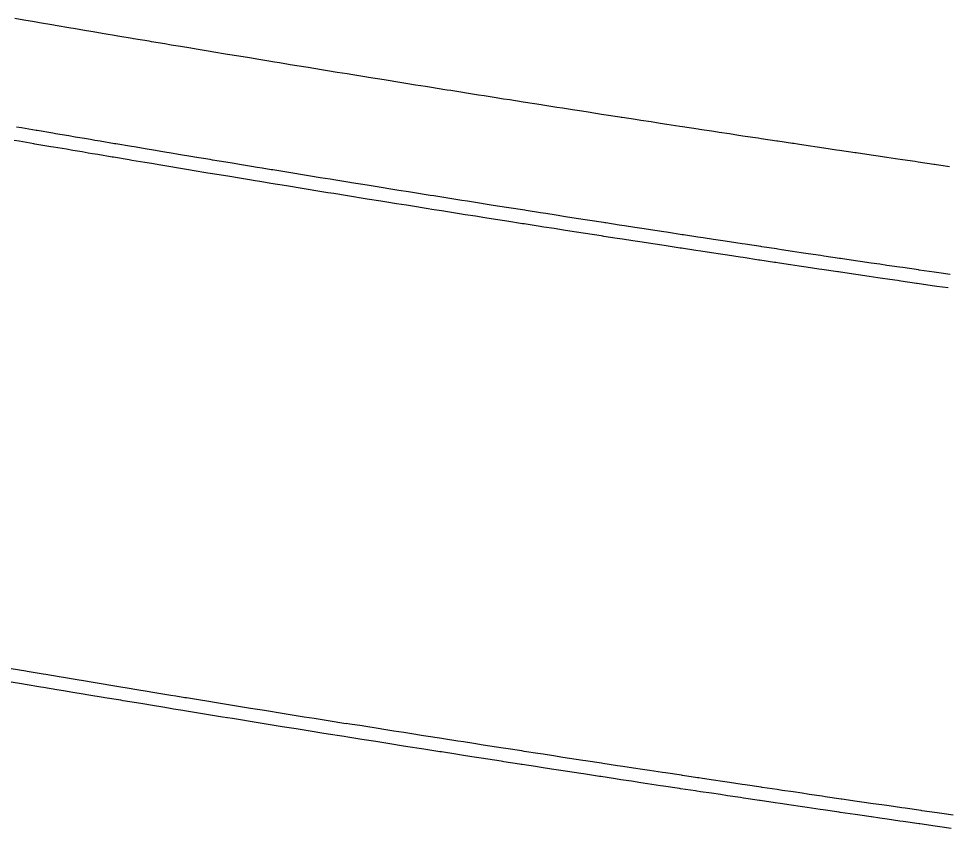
# Model space of a CAD drawing. Extents: x 2145147 to 2158018, y 137519 to 148068.
# Drawn here: x 2153762.1 to 2153808.51, y 143030.62 to 143071.08 of the extents above; entities that cross this region are included whole.
import ezdxf

# ---------------------------------------------------------------- set-up
doc = ezdxf.new("R2010")
doc.units = 0
doc.layers.add('PR_Phasing_Pavement_1', color=7, linetype='Continuous')

msp = doc.modelspace()

# ---------------------------------------------------------------- linework, layer by layer
at = {"layer": 'PR_Phasing_Pavement_1'}
for p, q in [((2153761.739, 143038.611), (2153762.464, 143038.489)), ((2153762.464, 143038.489), (2153762.535, 143038.477)), ((2153762.535, 143038.477), (2153763.331, 143038.344)), ((2153763.331, 143038.344), (2153763.457, 143038.323)), ((2153763.457, 143038.323), (2153764.127, 143038.211)), ((2153764.127, 143038.211), (2153764.45, 143038.157)), ((2153764.45, 143038.157), (2153764.923, 143038.078)), ((2153764.923, 143038.078), (2153765.443, 143037.991)), ((2153765.443, 143037.991), (2153765.72, 143037.945)), ((2153765.72, 143037.945), (2153766.436, 143037.826)), ((2153766.436, 143037.826), (2153766.516, 143037.813)), ((2153766.516, 143037.813), (2153767.312, 143037.681)), ((2153767.312, 143037.681), (2153767.43, 143037.662)), ((2153767.43, 143037.662), (2153768.109, 143037.549)), ((2153768.109, 143037.549), (2153768.423, 143037.498)), ((2153768.423, 143037.498), (2153768.905, 143037.418)), ((2153768.905, 143037.418), (2153769.416, 143037.334)), ((2153769.416, 143037.334), (2153769.702, 143037.287)), ((2153769.702, 143037.287), (2153769.951, 143037.246)), ((2153769.951, 143037.246), (2153770.41, 143037.171)), ((2153770.41, 143037.171), (2153770.498, 143037.157)), ((2153770.498, 143037.157), (2153771.295, 143037.027)), ((2153771.295, 143037.027), (2153771.404, 143037.009)), ((2153771.404, 143037.009), (2153772.092, 143036.897)), ((2153772.092, 143036.897), (2153772.397, 143036.847)), ((2153772.397, 143036.847), (2153772.889, 143036.767)), ((2153772.889, 143036.767), (2153773.391, 143036.686)), ((2153773.391, 143036.686), (2153773.685, 143036.638)), ((2153773.685, 143036.638), (2153774.385, 143036.525)), ((2153774.385, 143036.525), (2153774.482, 143036.509)), ((2153774.482, 143036.509), (2153775.279, 143036.38)), ((2153775.279, 143036.38), (2153775.379, 143036.364)), ((2153775.379, 143036.364), (2153776.076, 143036.252)), ((2153776.076, 143036.252), (2153776.373, 143036.205)), ((2153776.373, 143036.205), (2153776.873, 143036.124)), ((2153776.873, 143036.124), (2153777.367, 143036.045)), ((2153777.367, 143036.045), (2153777.67, 143035.997)), ((2153777.67, 143035.997), (2153778.361, 143035.887)), ((2153778.361, 143035.887), (2153778.468, 143035.87)), ((2153778.656, 143035.84), (2153778.468, 143035.87)), ((2153779.265, 143035.743), (2153778.656, 143035.84)), ((2153779.356, 143035.728), (2153779.265, 143035.743)), ((2153780.062, 143035.616), (2153779.356, 143035.728)), ((2153780.35, 143035.571), (2153780.062, 143035.616)), ((2153780.859, 143035.49), (2153780.35, 143035.571)), ((2153781.345, 143035.413), (2153780.859, 143035.49)), ((2153781.657, 143035.364), (2153781.345, 143035.413)), ((2153782.339, 143035.257), (2153781.657, 143035.364)), ((2153782.454, 143035.239), (2153782.339, 143035.257)), ((2153783.252, 143035.113), (2153782.454, 143035.239)), ((2153783.334, 143035.101), (2153783.252, 143035.113)), ((2153784.049, 143034.989), (2153783.334, 143035.101)), ((2153784.328, 143034.945), (2153784.049, 143034.989)), ((2153784.847, 143034.864), (2153784.328, 143034.945)), ((2153785.323, 143034.79), (2153784.847, 143034.864)), ((2153785.644, 143034.74), (2153785.323, 143034.79)), ((2153786.318, 143034.635), (2153785.644, 143034.74)), ((2153786.442, 143034.616), (2153786.318, 143034.635)), ((2153787.24, 143034.492), (2153786.442, 143034.616)), ((2153787.368, 143034.473), (2153787.24, 143034.492)), ((2153788.038, 143034.369), (2153787.368, 143034.473)), ((2153788.308, 143034.328), (2153788.038, 143034.369)), ((2153788.836, 143034.246), (2153788.308, 143034.328)), ((2153789.303, 143034.174), (2153788.836, 143034.246)), ((2153789.633, 143034.124), (2153789.303, 143034.174)), ((2153790.298, 143034.022), (2153789.633, 143034.124)), ((2153790.431, 143034.002), (2153790.298, 143034.022)), ((2153791.229, 143033.88), (2153790.431, 143034.002)), ((2153791.294, 143033.87), (2153791.229, 143033.88)), ((2153792.027, 143033.758), (2153791.294, 143033.87)), ((2153792.289, 143033.719), (2153792.027, 143033.758)), ((2153792.826, 143033.637), (2153792.289, 143033.719)), ((2153793.284, 143033.568), (2153792.826, 143033.637)), ((2153793.624, 143033.516), (2153793.284, 143033.568)), ((2153794.28, 143033.417), (2153793.624, 143033.516)), ((2153794.422, 143033.396), (2153794.28, 143033.417)), ((2153795.22, 143033.276), (2153794.422, 143033.396)), ((2153795.276, 143033.267), (2153795.22, 143033.276)), ((2153796.019, 143033.156), (2153795.276, 143033.267)), ((2153796.085, 143033.146), (2153796.019, 143033.156)), ((2153796.271, 143033.118), (2153796.085, 143033.146)), ((2153796.817, 143033.036), (2153796.271, 143033.118)), ((2153797.267, 143032.969), (2153796.817, 143033.036)), ((2153797.615, 143032.917), (2153797.267, 143032.969)), ((2153798.263, 143032.821), (2153797.615, 143032.917)), ((2153798.414, 143032.798), (2153798.263, 143032.821)), ((2153799.212, 143032.68), (2153798.414, 143032.798)), ((2153799.259, 143032.673), (2153799.212, 143032.68)), ((2153800.011, 143032.562), (2153799.259, 143032.673)), ((2153800.255, 143032.525), (2153800.011, 143032.562)), ((2153800.809, 143032.444), (2153800.255, 143032.525)), ((2153801.251, 143032.379), (2153800.809, 143032.444)), ((2153801.608, 143032.326), (2153801.251, 143032.379)), ((2153802.247, 143032.232), (2153801.608, 143032.326)), ((2153802.407, 143032.209), (2153802.247, 143032.232)), ((2153803.205, 143032.092), (2153802.407, 143032.209)), ((2153803.243, 143032.087), (2153803.205, 143032.092)), ((2153804.004, 143031.976), (2153803.243, 143032.087)), ((2153804.239, 143031.941), (2153804.004, 143031.976)), ((2153804.803, 143031.86), (2153804.239, 143031.941)), ((2153804.809, 143031.859), (2153804.803, 143031.86)), ((2153805.236, 143031.797), (2153804.809, 143031.859)), ((2153805.602, 143031.744), (2153805.236, 143031.797)), ((2153806.232, 143031.653), (2153805.602, 143031.744)), ((2153806.401, 143031.628), (2153806.232, 143031.653)), ((2153807.2, 143031.513), (2153806.401, 143031.628)), ((2153807.229, 143031.509), (2153807.2, 143031.513)), ((2153807.999, 143031.398), (2153807.229, 143031.509)), ((2153808.225, 143031.366), (2153807.999, 143031.398)), ((2153808.798, 143031.284), (2153808.225, 143031.366))]:
    msp.add_line(p, q, dxfattribs=at)
for points in [[(2153808.621, 143063.68), (2153807.873, 143063.789), (2153807.835, 143063.795), (2153807.05, 143063.909), (2153806.893, 143063.932), (2153806.265, 143064.025), (2153805.913, 143064.076), (2153805.479, 143064.14), (2153804.934, 143064.221), (2153804.694, 143064.256), (2153803.955, 143064.365), (2153803.909, 143064.372), (2153803.124, 143064.489), (2153802.975, 143064.511), (2153802.338, 143064.606), (2153801.996, 143064.657), (2153801.553, 143064.723), (2153801.017, 143064.803), (2153800.834, 143064.831), (2153800.768, 143064.84), (2153800.038, 143064.95), (2153799.983, 143064.958), (2153799.198, 143065.076), (2153799.059, 143065.097), (2153798.413, 143065.195), (2153798.08, 143065.245), (2153797.629, 143065.314), (2153797.101, 143065.394), (2153796.844, 143065.433), (2153796.122, 143065.543), (2153796.059, 143065.552), (2153795.274, 143065.672), (2153795.143, 143065.692), (2153794.49, 143065.792), (2153794.165, 143065.842), (2153793.705, 143065.913), (2153793.186, 143065.993), (2153792.92, 143066.034), (2153792.262, 143066.135), (2153792.208, 143066.144), (2153792.136, 143066.155), (2153791.351, 143066.276), (2153791.229, 143066.295), (2153790.567, 143066.398), (2153790.251, 143066.447), (2153789.783, 143066.52), (2153789.273, 143066.6), (2153788.998, 143066.643), (2153788.295, 143066.753), (2153788.214, 143066.765), (2153787.43, 143066.889), (2153787.317, 143066.906), (2153786.646, 143067.012), (2153786.339, 143067.06), (2153785.862, 143067.136), (2153785.361, 143067.215), (2153785.078, 143067.26), (2153784.383, 143067.37), (2153784.294, 143067.384), (2153783.695, 143067.479), (2153783.51, 143067.509), (2153783.405, 143067.526), (2153782.726, 143067.634), (2153782.428, 143067.682), (2153781.942, 143067.76), (2153781.45, 143067.838), (2153781.158, 143067.885), (2153780.473, 143067.996), (2153780.375, 143068.011), (2153779.591, 143068.138), (2153779.495, 143068.153), (2153778.807, 143068.265), (2153778.518, 143068.311), (2153778.024, 143068.392), (2153777.541, 143068.47), (2153777.24, 143068.519), (2153776.563, 143068.629), (2153776.457, 143068.647), (2153775.673, 143068.775), (2153775.586, 143068.789), (2153775.135, 143068.863), (2153774.89, 143068.903), (2153774.609, 143068.949), (2153774.107, 143069.032), (2153773.632, 143069.11), (2153773.324, 143069.161), (2153772.656, 143069.271), (2153772.54, 143069.29), (2153771.757, 143069.42), (2153771.679, 143069.433), (2153770.974, 143069.55), (2153770.702, 143069.595), (2153770.191, 143069.68), (2153769.726, 143069.758), (2153769.408, 143069.811), (2153768.749, 143069.921), (2153768.625, 143069.942), (2153767.842, 143070.073), (2153767.773, 143070.085), (2153767.06, 143070.205), (2153766.796, 143070.249), (2153766.582, 143070.286), (2153766.277, 143070.337), (2153765.82, 143070.414), (2153765.494, 143070.469), (2153764.844, 143070.58), (2153764.712, 143070.602), (2153763.929, 143070.735), (2153763.868, 143070.745), (2153763.146, 143070.868), (2153762.892, 143070.912), (2153762.364, 143071.002), (2153761.916, 143071.079)], [(2153808.641, 143058.291), (2153808.085, 143058.372), (2153807.853, 143058.406), (2153807.102, 143058.515), (2153807.065, 143058.521), (2153806.278, 143058.636), (2153806.12, 143058.659), (2153805.49, 143058.751), (2153805.138, 143058.803), (2153804.702, 143058.867), (2153804.155, 143058.948), (2153803.915, 143058.983), (2153803.173, 143059.093), (2153803.127, 143059.1), (2153802.34, 143059.217), (2153802.191, 143059.239), (2153801.553, 143059.334), (2153801.209, 143059.385), (2153800.765, 143059.451), (2153800.227, 143059.532), (2153800.044, 143059.559), (2153799.978, 143059.569), (2153799.245, 143059.679), (2153799.191, 143059.687), (2153798.404, 143059.806), (2153798.264, 143059.827), (2153797.617, 143059.925), (2153797.282, 143059.975), (2153796.829, 143060.044), (2153796.3, 143060.124), (2153796.042, 143060.163), (2153795.319, 143060.274), (2153795.255, 143060.283), (2153794.469, 143060.403), (2153794.337, 143060.423), (2153793.682, 143060.524), (2153793.356, 143060.574), (2153792.895, 143060.645), (2153792.375, 143060.725), (2153792.108, 143060.766), (2153791.447, 143060.868), (2153791.394, 143060.876), (2153791.321, 143060.887), (2153790.535, 143061.009), (2153790.412, 143061.028), (2153789.748, 143061.131), (2153789.431, 143061.181), (2153788.962, 143061.254), (2153788.45, 143061.334), (2153788.175, 143061.377), (2153787.469, 143061.487), (2153787.389, 143061.5), (2153786.602, 143061.623), (2153786.489, 143061.641), (2153785.816, 143061.747), (2153785.508, 143061.796), (2153785.03, 143061.871), (2153784.527, 143061.951), (2153784.243, 143061.996), (2153783.547, 143062.106), (2153783.457, 143062.12), (2153782.857, 143062.216), (2153782.671, 143062.245), (2153782.566, 143062.262), (2153781.885, 143062.371), (2153781.586, 143062.419), (2153781.099, 143062.497), (2153780.605, 143062.576), (2153780.313, 143062.623), (2153779.625, 143062.733), (2153779.527, 143062.749), (2153778.741, 143062.876), (2153778.645, 143062.891), (2153777.955, 143063.003), (2153777.665, 143063.05), (2153777.169, 143063.13), (2153776.685, 143063.209), (2153776.384, 143063.258), (2153775.705, 143063.369), (2153775.598, 143063.386), (2153774.813, 143063.515), (2153774.725, 143063.529), (2153774.273, 143063.603), (2153774.027, 143063.643), (2153773.745, 143063.69), (2153773.241, 143063.773), (2153772.766, 143063.851), (2153772.456, 143063.902), (2153771.786, 143064.013), (2153771.671, 143064.032), (2153770.885, 143064.162), (2153770.807, 143064.175), (2153770.1, 143064.292), (2153769.827, 143064.337), (2153769.315, 143064.423), (2153768.848, 143064.501), (2153768.53, 143064.554), (2153767.869, 143064.664), (2153767.744, 143064.685), (2153766.959, 143064.817), (2153766.89, 143064.829), (2153766.174, 143064.949), (2153765.911, 143064.993), (2153765.695, 143065.03), (2153765.389, 143065.081), (2153764.932, 143065.159), (2153764.605, 143065.214), (2153763.953, 143065.325), (2153763.82, 143065.347), (2153763.035, 143065.48), (2153762.974, 143065.491), (2153762.25, 143065.614), (2153761.995, 143065.658)], [(2153808.543, 143057.621), (2153807.987, 143057.702), (2153807.755, 143057.736), (2153807.005, 143057.846), (2153806.967, 143057.851), (2153806.179, 143057.966), (2153806.022, 143057.989), (2153805.392, 143058.082), (2153805.039, 143058.134), (2153804.604, 143058.198), (2153804.057, 143058.278), (2153803.816, 143058.314), (2153803.074, 143058.424), (2153803.028, 143058.43), (2153802.24, 143058.547), (2153802.092, 143058.569), (2153801.453, 143058.665), (2153801.109, 143058.716), (2153800.665, 143058.782), (2153800.127, 143058.863), (2153799.944, 143058.89), (2153799.878, 143058.9), (2153799.145, 143059.01), (2153799.09, 143059.018), (2153798.303, 143059.137), (2153798.163, 143059.158), (2153797.515, 143059.256), (2153797.181, 143059.306), (2153796.728, 143059.375), (2153796.199, 143059.455), (2153795.941, 143059.494), (2153795.217, 143059.605), (2153795.153, 143059.614), (2153794.366, 143059.735), (2153794.235, 143059.755), (2153793.579, 143059.855), (2153793.253, 143059.905), (2153792.792, 143059.976), (2153792.272, 143060.056), (2153792.005, 143060.097), (2153791.344, 143060.199), (2153791.29, 143060.207), (2153791.218, 143060.219), (2153790.431, 143060.341), (2153790.309, 143060.359), (2153789.644, 143060.463), (2153789.327, 143060.512), (2153788.857, 143060.585), (2153788.346, 143060.665), (2153788.071, 143060.708), (2153787.365, 143060.819), (2153787.284, 143060.831), (2153786.497, 143060.955), (2153786.384, 143060.973), (2153785.711, 143061.079), (2153785.402, 143061.127), (2153784.924, 143061.203), (2153784.421, 143061.282), (2153784.137, 143061.327), (2153783.441, 143061.438), (2153783.351, 143061.452), (2153782.751, 143061.548), (2153782.565, 143061.577), (2153782.46, 143061.594), (2153781.778, 143061.703), (2153781.479, 143061.751), (2153780.992, 143061.829), (2153780.498, 143061.908), (2153780.206, 143061.955), (2153779.518, 143062.065), (2153779.419, 143062.081), (2153778.633, 143062.208), (2153778.537, 143062.223), (2153777.847, 143062.335), (2153777.557, 143062.382), (2153777.061, 143062.463), (2153776.576, 143062.541), (2153776.275, 143062.59), (2153775.596, 143062.701), (2153775.489, 143062.719), (2153774.703, 143062.847), (2153774.616, 143062.861), (2153774.163, 143062.935), (2153773.917, 143062.976), (2153773.636, 143063.022), (2153773.132, 143063.105), (2153772.656, 143063.183), (2153772.346, 143063.234), (2153771.676, 143063.345), (2153771.56, 143063.364), (2153770.775, 143063.494), (2153770.696, 143063.507), (2153769.989, 143063.625), (2153769.716, 143063.67), (2153769.203, 143063.755), (2153768.737, 143063.833), (2153768.418, 143063.887), (2153767.757, 143063.997), (2153767.633, 143064.018), (2153766.847, 143064.15), (2153766.777, 143064.161), (2153766.062, 143064.282), (2153765.798, 143064.326), (2153765.583, 143064.363), (2153765.277, 143064.414), (2153764.819, 143064.492), (2153764.492, 143064.547), (2153763.84, 143064.657), (2153763.706, 143064.68), (2153762.921, 143064.813), (2153762.86, 143064.824), (2153762.136, 143064.947), (2153761.881, 143064.991)], [(2153808.704, 143030.624), (2153808.131, 143030.706), (2153807.904, 143030.738), (2153807.134, 143030.849), (2153807.105, 143030.853), (2153806.306, 143030.968), (2153806.137, 143030.993), (2153805.506, 143031.084), (2153805.14, 143031.137), (2153804.713, 143031.199), (2153804.707, 143031.2), (2153804.143, 143031.282), (2153803.908, 143031.316), (2153803.147, 143031.427), (2153803.109, 143031.433), (2153802.31, 143031.549), (2153802.15, 143031.573), (2153801.511, 143031.667), (2153801.154, 143031.719), (2153800.712, 143031.784), (2153800.157, 143031.866), (2153799.913, 143031.902), (2153799.161, 143032.013), (2153799.114, 143032.02), (2153798.316, 143032.139), (2153798.165, 143032.161), (2153797.517, 143032.258), (2153797.169, 143032.31), (2153796.718, 143032.377), (2153796.173, 143032.459), (2153795.986, 143032.486), (2153795.92, 143032.496), (2153795.176, 143032.608), (2153795.121, 143032.616), (2153794.323, 143032.737), (2153794.181, 143032.758), (2153793.524, 143032.857), (2153793.185, 143032.908), (2153792.726, 143032.978), (2153792.189, 143033.059), (2153791.927, 143033.099), (2153791.193, 143033.211), (2153791.129, 143033.221), (2153790.331, 143033.343), (2153790.198, 143033.363), (2153789.532, 143033.465), (2153789.202, 143033.516), (2153788.734, 143033.587), (2153788.207, 143033.669), (2153787.936, 143033.71), (2153787.266, 143033.814), (2153787.211, 143033.822), (2153787.138, 143033.834), (2153786.34, 143033.957), (2153786.216, 143033.976), (2153785.542, 143034.081), (2153785.221, 143034.131), (2153784.744, 143034.205), (2153784.226, 143034.286), (2153783.946, 143034.33), (2153783.23, 143034.442), (2153783.148, 143034.455), (2153782.351, 143034.58), (2153782.235, 143034.598), (2153781.553, 143034.706), (2153781.241, 143034.755), (2153780.755, 143034.832), (2153780.246, 143034.912), (2153779.958, 143034.958), (2153779.251, 143035.07), (2153779.16, 143035.084), (2153778.551, 143035.181), (2153778.363, 143035.211), (2153778.256, 143035.228), (2153777.565, 143035.339), (2153777.262, 143035.387), (2153776.768, 143035.466), (2153776.267, 143035.546), (2153775.971, 143035.594), (2153775.273, 143035.706), (2153775.173, 143035.722), (2153774.376, 143035.851), (2153774.279, 143035.867), (2153773.579, 143035.98), (2153773.284, 143036.028), (2153772.782, 143036.109), (2153772.29, 143036.189), (2153771.985, 143036.239), (2153771.296, 143036.351), (2153771.188, 143036.369), (2153770.391, 143036.499), (2153770.302, 143036.513), (2153769.843, 143036.589), (2153769.594, 143036.629), (2153769.308, 143036.676), (2153768.797, 143036.76), (2153768.315, 143036.84), (2153768, 143036.892), (2153767.321, 143037.004), (2153767.204, 143037.023), (2153766.407, 143037.155), (2153766.327, 143037.168), (2153765.61, 143037.288), (2153765.334, 143037.334), (2153764.814, 143037.42), (2153764.34, 143037.499), (2153764.017, 143037.553), (2153763.347, 143037.665), (2153763.221, 143037.686), (2153762.424, 143037.82), (2153762.353, 143037.832), (2153761.628, 143037.954)]]:
    msp.add_lwpolyline(points, dxfattribs=at)

doc.saveas('drawing.dxf')
